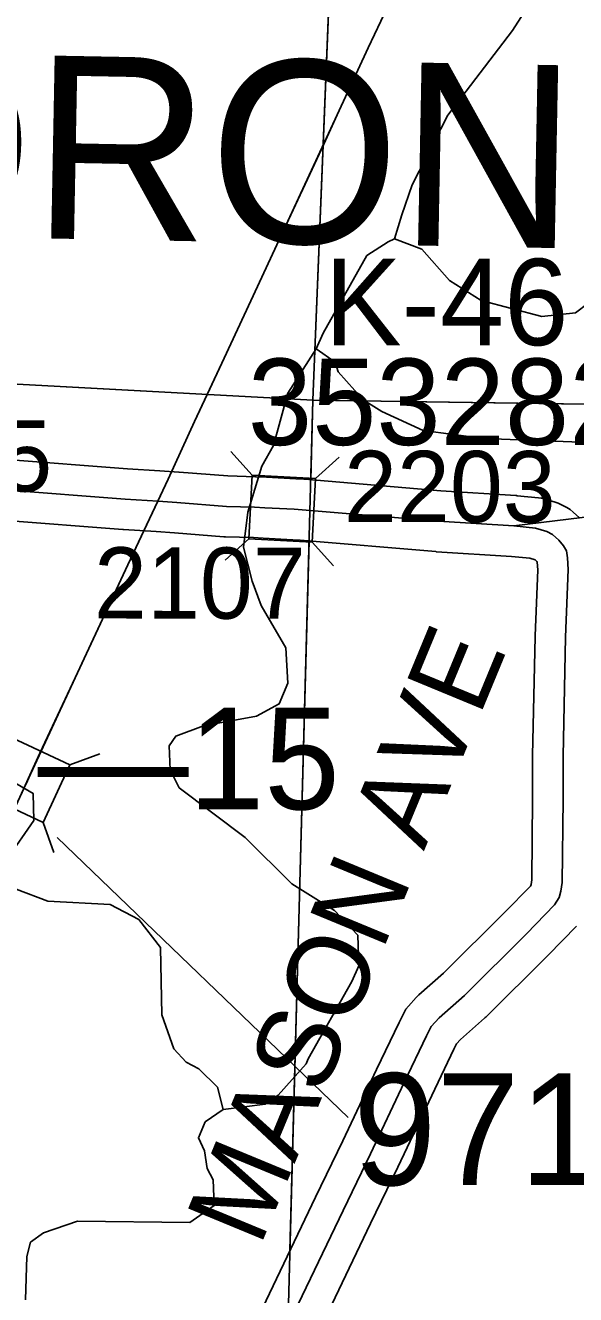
# Model space of a CAD drawing. Extents: x -157.2 to -99.3, y 12.2 to 46.2.
# Drawn here: x -120.14 to -119.599, y 30.333 to 31.582 of the extents above; entities that cross this region are included whole.
import ezdxf

# ---------------------------------------------------------------- set-up
doc = ezdxf.new("R2010")
doc.units = 0
for name, color, linetype in [('tdCoHydroRiver', 7, 'Continuous'), ('tdCoPriCL', 7, 'Continuous'), ('tdCoPriNonDiv', 7, 'Continuous'), ('tdCoPriNonDivCL', 7, 'Continuous'), ('tdCoSecRdNmbr', 7, 'Continuous'), ('tdCoSecRdTxt', 7, 'Continuous'), ('tdCoSecRteBand', 7, 'Continuous'), ('tdCoSecRteCL', 7, 'Continuous'), ('tdCoSectLine', 7, 'Continuous'), ('tdCoSectLinePart', 7, 'Continuous'), ('tdCoStrucNonDivPri', 7, 'Continuous'), ('tdCoStrucPriMaintName', 7, 'Continuous'), ('tdCoStrucSec', 7, 'Continuous'), ('tdCoStrucSecCoName', 7, 'Continuous'), ('tdCoStrucSecFHWANum', 7, 'Continuous'), ('tdCoSurfGravel', 7, 'Continuous'), ('tdCoSurfLNO', 7, 'Continuous'), ('tdCoTwpNameTxt', 7, 'Continuous'), ('tdStHwyPriRefPost1', 7, 'Continuous'), ('tdStHwyPriRefPost5', 7, 'Continuous')]:
    doc.layers.add(name, color=color, linetype=linetype)

msp = doc.modelspace()

# ---------------------------------------------------------------- linework, layer by layer
at = {"layer": 'tdCoHydroRiver'}
for points in [[(-119.7771, 31.3719), (-119.7701, 31.3954), (-119.7599, 31.4251), (-119.7248, 31.4935), (-119.661, 31.577), (-119.6396, 31.6111), (-119.6295, 31.6329), (-119.6236, 31.6754), (-119.5999, 31.7344), (-119.6124, 31.7672), (-119.6211, 31.7855), (-119.6356, 31.8), (-119.6451, 31.8148)], [(-119.7771, 31.3719), (-119.7505, 31.3617), (-119.723, 31.331), (-119.692, 31.3112), (-119.6324, 31.2953), (-119.5992, 31.2992), (-119.575, 31.3174), (-119.5372, 31.3732), (-119.5018, 31.4006), (-119.4538, 31.4214), (-119.4363, 31.4273), (-119.4073, 31.4486), (-119.3864, 31.4653), (-119.3189, 31.5092), (-119.2915, 31.5322), (-119.2832, 31.5461), (-119.284, 31.573), (-119.3188, 31.6292)], [(-119.8542, 31.2635), (-119.8475, 31.2791), (-119.8044, 31.3553), (-119.7835, 31.3689), (-119.7771, 31.3719)], [(-119.9457, 30.515), (-119.9045, 30.5202), (-119.8916, 30.5293), (-119.864, 30.5601), (-119.8623, 30.5648), (-119.8192, 30.6409), (-119.8124, 30.6565), (-119.8132, 30.6865), (-119.8362, 30.7108), (-119.8781, 30.7372), (-119.9242, 30.7826), (-119.9891, 30.8317), (-119.9981, 30.8493), (-119.999, 30.873), (-119.9924, 30.8823), (-119.9653, 30.8926), (-119.913, 30.9022), (-119.8906, 30.9142), (-119.8821, 30.9345), (-119.8843, 30.9693), (-119.9084, 31.011), (-119.9173, 31.0349), (-119.9258, 31.0683), (-119.9217, 31.1029), (-119.9078, 31.1483), (-119.8963, 31.1684), (-119.8822, 31.2201), (-119.8542, 31.2635)], [(-119.8542, 31.2635), (-119.8356, 31.2504), (-119.8327, 31.2409), (-119.8082, 31.2134), (-119.7896, 31.2018), (-119.7491, 31.1834), (-119.6894, 31.1754), (-119.5333, 31.1696), (-119.4878, 31.1604), (-119.4534, 31.1484), (-119.4381, 31.1307)], [(-120.1858, 30.8498), (-120.1701, 30.8477), (-120.1328, 30.8262), (-120.132, 30.7994), (-120.1582, 30.7622), (-120.1572, 30.7417), (-120.1496, 30.732), (-120.1184, 30.7201), (-120.0569, 30.7168), (-120.0289, 30.7019), (-120.0076, 30.6745), (-120.0063, 30.6082), (-119.9945, 30.5747), (-119.9823, 30.5617), (-119.9698, 30.5551), (-119.9514, 30.5372), (-119.9457, 30.515)], [(-120.1402, 30.3278), (-120.139, 30.3704), (-120.1354, 30.3845), (-120.1226, 30.3936), (-120.0891, 30.4053), (-119.9787, 30.4039), (-119.9546, 30.4205), (-119.9555, 30.4458), (-119.9615, 30.457), (-119.9641, 30.4745), (-119.9701, 30.4872), (-119.9634, 30.5028), (-119.9457, 30.515)]]:
    msp.add_lwpolyline(points, dxfattribs=at)
at = {"layer": 'tdCoPriCL'}
msp.add_lwpolyline([(-120.4132, 30.2461), (-120.369, 30.3414), (-120.3105, 30.4677), (-120.2124, 30.6788), (-120.148, 30.8181), (-120.1423, 30.8304), (-120.1384, 30.8386), (-120.1341, 30.8479), (-120.0913, 30.9397), (-120.0397, 31.0509), (-120.0102, 31.1136), (-120, 31.1352), (-119.9739, 31.192), (-119.9613, 31.2193), (-119.945, 31.2544), (-119.9187, 31.3108), (-119.8908, 31.371), (-119.8469, 31.4651), (-119.8336, 31.4938), (-119.8032, 31.5597), (-119.7783, 31.6127)], dxfattribs=at)
at = {"layer": 'tdCoPriNonDiv'}
for points in [[(-120.7529, 29.4914), (-120.7211, 29.5804), (-120.6942, 29.6413), (-120.6669, 29.7005), (-120.642, 29.755), (-120.5936, 29.8583), (-120.4854, 30.0906), (-120.4264, 30.2176), (-120.369, 30.3414), (-120.3105, 30.4677), (-120.2124, 30.6788), (-120.148, 30.8181), (-120.0913, 30.9397), (-120.0397, 31.0509), (-120, 31.1352), (-119.9739, 31.192), (-119.945, 31.2544), (-119.9187, 31.3108), (-119.8908, 31.371), (-119.8469, 31.4651), (-119.8336, 31.4938), (-119.8032, 31.5597), (-119.7783, 31.6127)], [(-119.7783, 31.6127), (-119.8032, 31.5597), (-119.8336, 31.4938), (-119.8469, 31.4651), (-119.8908, 31.371), (-119.9187, 31.3108), (-119.945, 31.2544), (-119.9613, 31.2193), (-119.9739, 31.192), (-120, 31.1352), (-120.0102, 31.1136), (-120.0397, 31.0509), (-120.0913, 30.9397), (-120.1341, 30.8479), (-120.1384, 30.8386), (-120.1423, 30.8304), (-120.148, 30.8181), (-120.2124, 30.6788), (-120.3105, 30.4677), (-120.369, 30.3414), (-120.4132, 30.2461)]]:
    msp.add_lwpolyline(points, dxfattribs=at)
at = {"layer": 'tdCoPriNonDivCL'}
msp.add_lwpolyline([(-120.4264, 30.2176), (-120.369, 30.3414), (-120.3105, 30.4677), (-120.2521, 30.5932), (-120.2124, 30.6788), (-120.1921, 30.7224), (-120.148, 30.8181), (-120.1423, 30.8304), (-120.1343, 30.8478), (-120.1261, 30.8657), (-120.0913, 30.9397), (-120.0716, 30.9828), (-120.0397, 31.0509), (-120.0102, 31.1136), (-120, 31.1352), (-119.9739, 31.192), (-119.945, 31.2544), (-119.9187, 31.3108), (-119.8908, 31.371), (-119.8336, 31.4938), (-119.8032, 31.5597), (-119.7783, 31.6127)], dxfattribs=at)
msp.add_lwpolyline([(-120.4264, 30.2176), (-120.369, 30.3414), (-120.3105, 30.4677), (-120.2521, 30.5932), (-120.2124, 30.6788), (-120.1921, 30.7224), (-120.148, 30.8181), (-120.1423, 30.8304), (-120.1343, 30.8478), (-120.1261, 30.8657), (-120.0913, 30.9397), (-120.0716, 30.9828), (-120.0397, 31.0509), (-120.0102, 31.1136), (-120, 31.1352), (-119.9739, 31.192), (-119.945, 31.2544), (-119.9187, 31.3108), (-119.8908, 31.371), (-119.8336, 31.4938), (-119.8032, 31.5597), (-119.7783, 31.6127)], dxfattribs=at)
at = {"layer": 'tdCoSecRteBand'}
for points in [[(-120.159, 31.1547), (-120.04, 31.1456), (-120.008, 31.1435), (-119.9896, 31.1424), (-119.9894, 31.1424), (-119.9891, 31.1423), (-119.9411, 31.1385), (-119.9141, 31.1378), (-119.9137, 31.1377), (-119.9133, 31.1377), (-119.9032, 31.1372), (-119.8742, 31.1357), (-119.8665, 31.1353), (-119.866, 31.1352), (-119.8655, 31.1352), (-119.7317, 31.1239), (-119.6578, 31.1192), (-119.6572, 31.1192), (-119.6566, 31.1191), (-119.6354, 31.1169), (-119.6327, 31.1166), (-119.6302, 31.1159), (-119.6191, 31.1127), (-119.6162, 31.1118), (-119.6135, 31.1104), (-119.6078, 31.1075), (-119.6043, 31.1056), (-119.6014, 31.103), (-119.5952, 31.0973)], [(-119.9072, 30.3195), (-119.8549, 30.4287), (-119.8549, 30.4288), (-119.8549, 30.4289), (-119.828, 30.4842), (-119.7948, 30.5544), (-119.7948, 30.5544), (-119.7948, 30.5544), (-119.7728, 30.6006), (-119.7726, 30.601), (-119.7724, 30.6014), (-119.7678, 30.6105), (-119.766, 30.6139), (-119.7635, 30.6167), (-119.7559, 30.6253), (-119.7546, 30.6267), (-119.7533, 30.6279), (-119.729, 30.6493), (-119.6687, 30.7092), (-119.6435, 30.735), (-119.6431, 30.7356), (-119.6429, 30.7365), (-119.6421, 30.7411), (-119.6414, 30.8206), (-119.6414, 30.8629), (-119.6414, 30.8632), (-119.6413, 30.8635), (-119.6389, 30.9807), (-119.6389, 30.9809), (-119.6389, 30.9812), (-119.6362, 31.046), (-119.6367, 31.0538), (-119.6371, 31.0543), (-119.6389, 31.0559), (-119.6442, 31.0575), (-119.6622, 31.0594), (-119.7358, 31.064), (-119.7361, 31.064), (-119.7364, 31.0641), (-119.8701, 31.0754), (-119.8774, 31.0757), (-119.9064, 31.0773), (-119.9161, 31.0778), (-119.9435, 31.0785), (-119.9443, 31.0785), (-119.9451, 31.0786), (-119.9937, 31.0825), (-120.0117, 31.0837), (-120.044, 31.0857), (-120.0442, 31.0857), (-120.0444, 31.0857), (-120.1636, 31.0949)], [(-119.5982, 30.6955), (-119.6259, 30.6671), (-119.626, 30.6669), (-119.6262, 30.6667), (-119.6874, 30.6061), (-119.688, 30.6055), (-119.6887, 30.6049), (-119.7122, 30.5841), (-119.7161, 30.5797), (-119.7189, 30.5744), (-119.7406, 30.5287), (-119.7739, 30.4584), (-119.7739, 30.4583), (-119.774, 30.4582), (-119.8008, 30.4028), (-119.8531, 30.2936), (-119.8711, 30.2558), (-119.7644, 30.2529), (-119.7644, 30.2529), (-119.7643, 30.2529), (-119.6383, 30.2492), (-119.6383, 30.2492), (-119.6383, 30.2492), (-119.4571, 30.2438)]]:
    msp.add_lwpolyline(points, dxfattribs=at)
at = {"layer": 'tdCoSecRteCL'}
msp.add_lwpolyline([(-119.8802, 30.3065), (-119.8279, 30.4158), (-119.801, 30.4713), (-119.7677, 30.5416), (-119.7458, 30.5877), (-119.7411, 30.5968), (-119.7334, 30.6054), (-119.7085, 30.6274), (-119.6474, 30.688), (-119.6197, 30.7164), (-119.6153, 30.7236), (-119.6136, 30.73), (-119.6121, 30.7383), (-119.6114, 30.8205), (-119.6114, 30.8629), (-119.6089, 30.98), (-119.6062, 31.0464), (-119.6069, 31.0579), (-119.6081, 31.0649), (-119.6109, 31.0698), (-119.6155, 31.0752), (-119.6217, 31.0809), (-119.6274, 31.0838), (-119.6385, 31.087), (-119.6597, 31.0893), (-119.7339, 31.094), (-119.8681, 31.1053), (-119.8758, 31.1057), (-119.9048, 31.1072), (-119.9149, 31.1078), (-119.9427, 31.1085), (-119.9915, 31.1124), (-120.0098, 31.1136), (-120.0421, 31.1156), (-120.1613, 31.1248)], dxfattribs=at)
at = {"layer": 'tdCoSectLine'}
for points in [[(-119.8576, 31.2132), (-119.8168, 32.2175)], [(-120.8524, 31.2668), (-119.8576, 31.2132)], [(-119.8841, 30.2262), (-119.8576, 31.2132)], [(-119.8576, 31.2132), (-118.8561, 31.1985)]]:
    msp.add_lwpolyline(points, dxfattribs=at)
at = {"layer": 'tdCoSectLinePart'}
for points in [[(-119.8576, 31.2132), (-119.8378, 31.7016)], [(-120.8158, 31.2648), (-119.8576, 31.2132)], [(-119.8597, 31.1346), (-119.8576, 31.2132)], [(-119.8576, 31.2132), (-118.8704, 31.1987)], [(-119.8801, 30.3766), (-119.8613, 31.0746)]]:
    msp.add_lwpolyline(points, dxfattribs=at)
at = {"layer": 'tdCoStrucNonDivPri'}
for p, q in [((-120.0966, 30.8543), (-120.0672, 30.865)), ((-120.123, 30.7976), (-120.1123, 30.7681))]:
    msp.add_line(p, q, dxfattribs=at)
msp.add_lwpolyline([(-120.1798, 30.824), (-120.1533, 30.8808), (-120.0966, 30.8543), (-120.123, 30.7976)], close=True, dxfattribs=at)
at = {"layer": 'tdCoStrucPriMaintName'}
msp.add_line((-119.8227, 30.5073), (-120.1093, 30.7826), dxfattribs=at)
at = {"layer": 'tdCoStrucSec'}
for p, q in [((-119.9174, 31.1392), (-119.9384, 31.1625)), ((-119.8549, 31.1359), (-119.8317, 31.1569)), ((-119.9207, 31.0767), (-119.944, 31.0558)), ((-119.8582, 31.0734), (-119.8373, 31.0502)), ((-120.0966, 30.8543), (-120.0672, 30.865)), ((-120.123, 30.7976), (-120.1123, 30.7681))]:
    msp.add_line(p, q, dxfattribs=at)
for points in [[(-119.9174, 31.1392), (-119.8549, 31.1359), (-119.8582, 31.0734), (-119.9207, 31.0767)], [(-120.1798, 30.824), (-120.1533, 30.8808), (-120.0966, 30.8543), (-120.123, 30.7976)]]:
    msp.add_lwpolyline(points, close=True, dxfattribs=at)
at = {"layer": 'tdCoSurfGravel'}
for points in [[(-120.2734, 30.9387), (-120.2732, 30.9391), (-120.2691, 30.9554), (-120.2658, 30.9721), (-120.2654, 30.9842), (-120.2646, 31.0104), (-120.2599, 31.0523), (-120.251, 31.1105), (-120.2481, 31.1238), (-120.2464, 31.1265), (-120.2424, 31.1295), (-120.2395, 31.1302), (-120.233, 31.1305), (-120.1613, 31.1248), (-120.0421, 31.1156), (-120.0098, 31.1136)], [(-119.8802, 30.3065), (-119.8279, 30.4158), (-119.801, 30.4713), (-119.7677, 30.5416), (-119.7458, 30.5877), (-119.7411, 30.5968), (-119.7334, 30.6054), (-119.7085, 30.6274), (-119.6474, 30.688), (-119.6197, 30.7164), (-119.6153, 30.7236), (-119.6136, 30.73), (-119.6121, 30.7383), (-119.6114, 30.8205), (-119.6114, 30.8629), (-119.6089, 30.98), (-119.6062, 31.0464), (-119.6069, 31.0579), (-119.6081, 31.0649), (-119.6109, 31.0698), (-119.6155, 31.0752), (-119.6217, 31.0809), (-119.6274, 31.0838), (-119.6385, 31.087), (-119.6597, 31.0893), (-119.7339, 31.094), (-119.8681, 31.1053), (-119.8758, 31.1057), (-119.9048, 31.1072), (-119.9149, 31.1078), (-119.9427, 31.1085), (-119.9915, 31.1124), (-120.0098, 31.1136)]]:
    msp.add_lwpolyline(points, dxfattribs=at)
at = {"layer": 'tdCoSurfLNO'}
msp.add_lwpolyline([(-119.6597, 31.0893), (-118.8373, 31.1898), (-118.8346, 31.191)], dxfattribs=at)

# ---------------------------------------------------------------- texts
at = {"layer": 'tdCoSecRdNmbr'}
for s, rotation, p in [('2105', 359.9078, (-120.3223, 31.1235)), ('2203', 359.9082, (-119.8269, 31.0933)), ('2107', 359.9081, (-120.0729, 30.9983))]:
    msp.add_text(s, height=0.07, rotation=rotation, dxfattribs=at).set_placement(p)
at = {"layer": 'tdCoSecRdTxt'}
msp.add_text('MASON AVE', height=0.08, rotation=67.5238, dxfattribs=at).set_placement((-119.9097, 30.379))
at = {"layer": 'tdCoStrucPriMaintName'}
msp.add_text('97150S031', height=0.11, dxfattribs=at).set_placement((-119.8179, 30.4407))
at = {"layer": 'tdCoStrucSecCoName'}
msp.add_text('K-46', height=0.085, dxfattribs=at).set_placement((-119.8462, 31.2672))
at = {"layer": 'tdCoStrucSecFHWANum'}
msp.add_text('353282', height=0.085, dxfattribs=at).set_placement((-119.9215, 31.169))
at = {"layer": 'tdCoTwpNameTxt'}
msp.add_text('KEDRON', height=0.18, rotation=358.9082, dxfattribs=at).set_placement((-120.6296, 31.382))
at = {"layer": 'tdStHwyPriRefPost1'}
msp.add_text('‒‒15', height=0.1, dxfattribs=at).set_placement((-120.1285, 30.8104))
at = {"layer": 'tdStHwyPriRefPost5'}
msp.add_text('‒‒15', height=0.1, dxfattribs=at).set_placement((-120.1285, 30.8104))

doc.saveas('drawing.dxf')
